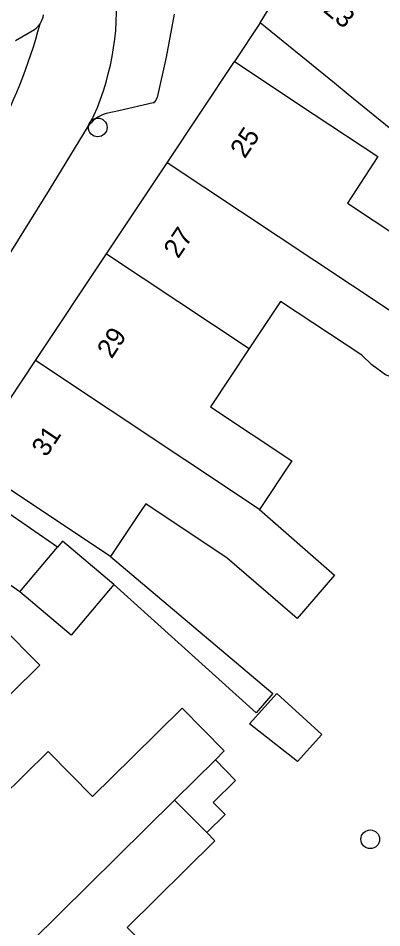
# Model space of a CAD drawing. Extents: x 160107 to 160928, y 382056 to 382918.
# Drawn here: x 160792.64 to 160811.63, y 382731.92 to 382779.46 of the extents above; entities that cross this region are included whole.
import ezdxf

# ---------------------------------------------------------------- set-up
doc = ezdxf.new("R2010")
doc.units = 0
for name, color, linetype in [('IMGEO_Boom', 7, 'Continuous'), ('IMGEO_Pand', 7, 'Continuous'), ('IMGEO_Pand_nummerreeks', 7, 'Continuous'), ('IMGEO_Rijbaan_lokaal_open', 7, 'Continuous'), ('IMGEO_Voetpad_open', 7, 'Continuous')]:
    doc.layers.add(name, color=color, linetype=linetype)

msp = doc.modelspace()

# ---------------------------------------------------------------- linework, layer by layer
at = {"layer": 'IMGEO_Boom'}
for centre in [(160796.789, 382773.756), (160811.024, 382736.55)]:
    msp.add_circle(centre, 0.489, dxfattribs=at)
at = {"layer": 'IMGEO_Pand'}
for points in [[(160805.278, 382779.217), (160806.304, 382780.909), (160803.33, 382783.747)], [(160814.052, 382772.086), (160809.871, 382775.473), (160809.161, 382776.067), (160805.278, 382779.217)], [(160800.414, 382771.91), (160803.934, 382777.206)], [(160803.934, 382777.206), (160808.098, 382774.438), (160811.416, 382772.229), (160809.837, 382769.801), (160814.018, 382767.021)], [(160797.249, 382767.149), (160800.414, 382771.91)], [(160812.391, 382764.573), (160812.096, 382764.13), (160812.003, 382764.206), (160800.414, 382771.91)], [(160793.541, 382761.572), (160797.249, 382767.149)], [(160797.249, 382767.149), (160804.701, 382762.196)], [(160814.82, 382762.363), (160815.667, 382761.592), (160815.176, 382761.153), (160814.707, 382760.862), (160814.238, 382760.635), (160813.538, 382760.494), (160812.84, 382760.503), (160812.291, 382760.657), (160811.827, 382760.832), (160811.114, 382761.348), (160810.578, 382761.848), (160806.342, 382764.664), (160804.701, 382762.196)], [(160804.701, 382762.196), (160802.683, 382759.16), (160806.934, 382756.335), (160805.244, 382753.792)], [(160790.023, 382756.28), (160793.541, 382761.572)], [(160805.244, 382753.792), (160793.541, 382761.572)], [(160797.463, 382751.334), (160794.187, 382753.512), (160790.023, 382756.28)], [(160805.244, 382753.792), (160809.16, 382750.362), (160807.212, 382748.098), (160803.552, 382751.247), (160799.299, 382754.075), (160799.09, 382753.781), (160797.463, 382751.334)], [(160792.727, 382749.483), (160790.144, 382751.271), (160791.87, 382753.764)], [(160794.688, 382751.814), (160791.87, 382753.764)], [(160792.727, 382749.483), (160794.688, 382751.814)], [(160797.637, 382749.874), (160794.954, 382752.13), (160794.688, 382751.814)], [(160797.637, 382749.874), (160795.411, 382747.227), (160792.727, 382749.483)], [(160791.696, 382747.743), (160793.76, 382745.652), (160789.259, 382741.209), (160791.728, 382738.707)], [(160808.499, 382742.034), (160807.224, 382740.622), (160804.722, 382742.593), (160806.142, 382744.164), (160808.499, 382742.034)], [(160802.934, 382740.703), (160803.402, 382741.165), (160801.203, 382743.409), (160798.599, 382740.839), (160796.525, 382738.792), (160794.2, 382741.147), (160791.728, 382738.707)], [(160800.799, 382738.595), (160802.934, 382740.703)], [(160802.934, 382740.703), (160803.994, 382739.63), (160802.827, 382738.478), (160803.444, 382737.853), (160802.482, 382736.903)], [(160790.307, 382728.238), (160800.799, 382738.595)], [(160800.799, 382738.595), (160802.482, 382736.903)], [(160802.482, 382736.903), (160802.907, 382736.475), (160798.321, 382731.949), (160800.755, 382729.484)]]:
    msp.add_lwpolyline(points, dxfattribs=at)
at = {"layer": 'IMGEO_Rijbaan_lokaal_open'}
for points in [[(160796.592, 382774.371), (160796.246, 382773.759)], [(160796.246, 382773.759), (160794.248, 382770.496), (160790.619, 382764.66)]]:
    msp.add_lwpolyline(points, dxfattribs=at)
for centre, radius, start, end in [((160783.659, 382780.037), 14.12, 336.3423, 6.3512), ((160792.84, 382779.796), 1.131, 326.0873, 351.8703), ((160767.879, 382786.001), 26.786, 330.8833, 345.2146)]:
    msp.add_arc(centre, radius, start, end, dxfattribs=at)
at = {"layer": 'IMGEO_Voetpad_open'}
for points in [[(160800.783, 382779.673), (160800.356, 382777.424), (160799.89, 382775.323)], [(160792.497, 382778.298), (160793.494, 382778.875)], [(160805.278, 382779.217), (160803.934, 382777.206)], [(160799.691, 382775.038), (160797.899, 382774.628), (160797.225, 382774.476)], [(160797.463, 382751.334), (160805.938, 382744.171), (160805.066, 382743.156), (160797.637, 382749.874)]]:
    msp.add_lwpolyline(points, dxfattribs=at)
for centre, radius, start, end in [((160792.842, 382779.797), 1.129, 305.2471, 325.9506), ((160799.523, 382775.367), 0.369, 296.9948, 353.1562), ((160797.704, 382772.795), 1.748, 105.9036, 146.533)]:
    msp.add_arc(centre, radius, start, end, dxfattribs=at)

# ---------------------------------------------------------------- texts
at = {"layer": 'IMGEO_Pand_nummerreeks'}
for s, rotation, p in [('23', 320.8154, (160808.527, 382779.821)), ('25', 56.3848, (160804.469, 382772.086)), ('27', 56.3848, (160800.991, 382766.854)), ('29', 56.3852, (160797.514, 382761.623)), ('31', 56.3848, (160794.099, 382756.485))]:
    msp.add_text(s, height=1, rotation=rotation, dxfattribs=at).set_placement(p)

doc.saveas('drawing.dxf')
